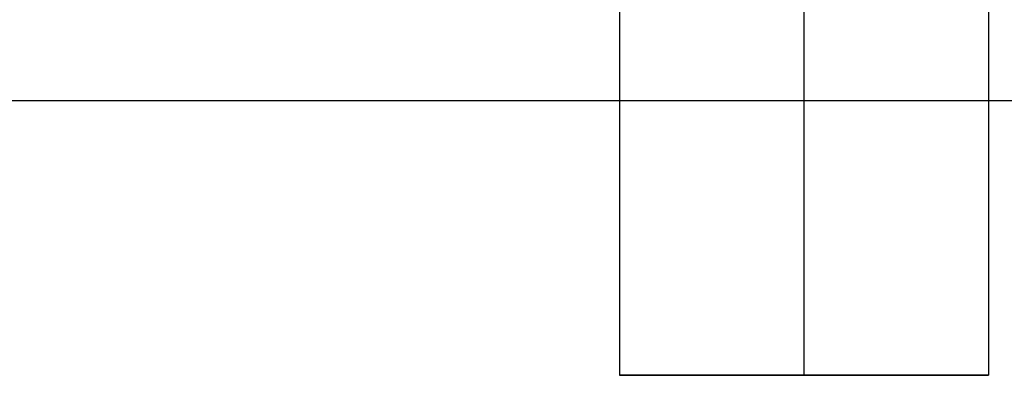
# Model space of a CAD drawing. Header units: millimetres. Extents: x -429 to 422, y -262 to 259.
# Tile 427 of 656: x -144 to -128, y 150 to 156. Entities that reach past the tile are written whole.
import ezdxf

# ---------------------------------------------------------------- set-up
doc = ezdxf.new("R2010")
doc.units = ezdxf.units.MM
doc.layers.add('Default', color=7, linetype='Continuous', true_color=0x000000)

msp = doc.modelspace()

# ---------------------------------------------------------------- linework, layer by layer
at = {"layer": 'Default'}
for p, q in [((-134.127, 150.065, 776.822), (-128.127, 150.065, 776.822)), ((-131.127, 150.065, 773.822), (-131.127, 150.065, 779.822))]:
    msp.add_line(p, q, dxfattribs=at)
for points in [[(-134.127, 195.065, 776.822), (-134.127, 172.565, 776.822), (-134.127, 150.065, 776.822)], [(-131.127, 195.065, 779.822), (-131.127, 172.565, 779.822), (-131.127, 150.065, 779.822)], [(-131.127, 195.065, 773.822), (-131.127, 172.565, 773.822), (-131.127, 150.065, 773.822)], [(-128.127, 195.065, 776.822), (-128.127, 172.565, 776.822), (-128.127, 150.065, 776.822)], [(411.873, 154.531, 771.822), (-3.127, 154.531, 771.822), (-418.127, 154.531, 771.822)], [(288.873, 154.531, 780.822), (-3.127, 154.531, 780.822), (-295.127, 154.531, 780.822)]]:
    msp.add_open_spline(points, degree=2, dxfattribs=at)
msp.add_rational_spline([(-128.127, 150.065, 776.822), (-128.127, 150.065, 779.822), (-131.127, 150.065, 779.822), (-134.127, 150.065, 779.822), (-134.127, 150.065, 776.822), (-134.127, 150.065, 773.822), (-131.127, 150.065, 773.822), (-128.127, 150.065, 773.822), (-128.127, 150.065, 776.822)], [1, 0.707106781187, 1, 0.707106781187, 1, 0.707106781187, 1, 0.707106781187, 1], degree=2, knots=[0, 0, 0, 6.283185, 6.283185, 12.566371, 12.566371, 18.849556, 18.849556, 25.132741, 25.132741, 25.132741], dxfattribs=at)

doc.saveas('drawing.dxf')
